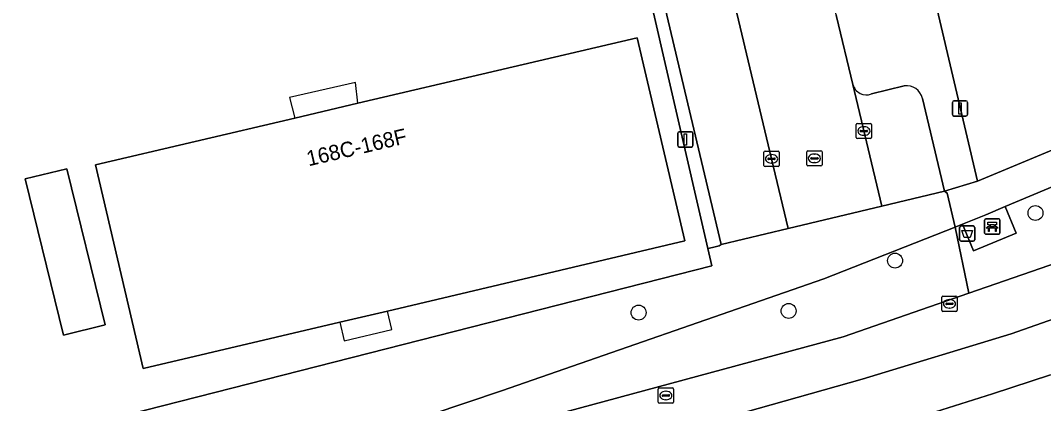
# Model space of a CAD drawing. Extents: x 158031 to 159244, y 380104 to 381214.
# Drawn here: x 158896.3 to 158963.4, y 381085.9 to 381111 of the extents above; entities that cross this region are included whole.
import ezdxf

# ---------------------------------------------------------------- set-up
doc = ezdxf.new("R2010")
doc.units = 0
for name, color, linetype in [('IMGEO_Afvalbak', 7, 'Continuous'), ('IMGEO_Bank', 7, 'Continuous'), ('IMGEO_Berm_groen', 7, 'Continuous'), ('IMGEO_Boom', 7, 'Continuous'), ('IMGEO_Erf', 7, 'Continuous'), ('IMGEO_Hek', 7, 'Continuous'), ('IMGEO_Kolk', 7, 'Continuous'), ('IMGEO_Lichtmast', 7, 'Continuous'), ('IMGEO_Pand', 7, 'Continuous'), ('IMGEO_Pand_nummerreeks', 7, 'Continuous'), ('IMGEO_Pand_overbouw', 7, 'Continuous'), ('IMGEO_Parkeervlak_open', 7, 'Continuous'), ('IMGEO_Rijbaan_lokaal_open', 7, 'Continuous'), ('IMGEO_Rijbaan_regionaal_gesloten', 7, 'Continuous'), ('IMGEO_Rioolput', 7, 'Continuous'), ('IMGEO_Voetpad_open', 7, 'Continuous')]:
    doc.layers.add(name, color=color, linetype=linetype)

msp = doc.modelspace()

# ---------------------------------------------------------------- linework, layer by layer
at = {"layer": 'IMGEO_Afvalbak'}
for p, q in [((158957.876, 381096.647), (158957.876, 381097.447)), ((158957.876, 381097.447), (158957.876, 381096.647)), ((158957.976, 381097.547), (158958.766, 381097.547)), ((158958.766, 381097.547), (158957.976, 381097.547)), ((158958.866, 381097.447), (158958.866, 381096.647)), ((158958.866, 381096.647), (158958.866, 381097.447)), ((158958.766, 381096.547), (158957.976, 381096.547)), ((158957.976, 381096.547), (158958.766, 381096.547))]:
    msp.add_line(p, q, dxfattribs=at)
msp.add_lwpolyline([(158958.019, 381097.261), (158958.723, 381097.261), (158958.574, 381096.791), (158958.168, 381096.791), (158958.019, 381097.261)], dxfattribs=at)
for centre, start, end in [((158957.976, 381097.447), 90, 180), ((158957.976, 381097.447), 90, 180), ((158958.766, 381097.447), 0, 90), ((158958.766, 381097.447), 360, 90), ((158957.976, 381096.647), 180, 270), ((158957.976, 381096.647), 180, 270), ((158958.766, 381096.647), 270, 0), ((158958.766, 381096.647), 270, 0)]:
    msp.add_arc(centre, 0.1, start, end, dxfattribs=at)
at = {"layer": 'IMGEO_Bank'}
for p, q in [((158959.593, 381098.01), (158960.434, 381098.01)), ((158960.434, 381098.01), (158959.593, 381098.01)), ((158959.518, 381097.085), (158959.518, 381097.926)), ((158959.518, 381097.926), (158959.518, 381097.085)), ((158960.215, 381097.408), (158959.822, 381097.408)), ((158959.827, 381097.516), (158959.827, 381097.622)), ((158959.871, 381097.622), (158959.871, 381097.516)), ((158960.159, 381097.628), (158959.877, 381097.628)), ((158959.877, 381097.51), (158960.159, 381097.51)), ((158960.165, 381097.516), (158960.165, 381097.622)), ((158960.209, 381097.622), (158960.209, 381097.516)), ((158960.518, 381097.935), (158960.518, 381097.094)), ((158960.518, 381097.094), (158960.518, 381097.935)), ((158960.443, 381097.01), (158959.602, 381097.01)), ((158959.602, 381097.01), (158960.443, 381097.01))]:
    msp.add_line(p, q, dxfattribs=at)
for points in [[(158959.765, 381097.408), (158959.623, 381097.408), (158959.735, 381097.51), (158959.821, 381097.51)], [(158959.821, 381097.628), (158959.735, 381097.628), (158959.735, 381097.789), (158960.298, 381097.789), (158960.298, 381097.628), (158960.215, 381097.628)], [(158959.815, 381097.401), (158959.815, 381097.194), (158959.772, 381097.194), (158959.772, 381097.401)], [(158960.215, 381097.51), (158960.298, 381097.51), (158960.41, 381097.408), (158960.271, 381097.408)], [(158960.265, 381097.401), (158960.265, 381097.194), (158960.221, 381097.194), (158960.221, 381097.401)]]:
    msp.add_lwpolyline(points, dxfattribs=at)
for centre, radius, start, end in [((158959.596, 381097.932), 0.0779, 92.4484, 184.28452), ((158959.596, 381097.932), 0.0779, 92.4484, 184.28452), ((158960.44, 381097.932), 0.0779, 2.4484, 94.28452), ((158960.44, 381097.932), 0.0779, 2.4484, 94.28452), ((158959.765, 381097.401), 0.00671, 2.89567, 87.10433), ((158959.822, 381097.401), 0.00671, 92.89567, 177.10433), ((158959.82, 381097.621), 0.00671, 2.89567, 87.10433), ((158959.82, 381097.517), 0.00671, 272.89567, 357.10433), ((158959.877, 381097.621), 0.00671, 92.89567, 177.10433), ((158959.877, 381097.517), 0.00671, 182.89567, 267.10433), ((158960.159, 381097.621), 0.00671, 2.89567, 87.10433), ((158960.159, 381097.517), 0.00671, 272.89567, 357.10433), ((158960.216, 381097.621), 0.00671, 92.89567, 177.10433), ((158960.216, 381097.517), 0.00671, 182.89567, 267.10433), ((158960.214, 381097.401), 0.00671, 2.89567, 87.10433), ((158960.271, 381097.401), 0.00671, 92.89567, 177.10433), ((158959.596, 381097.088), 0.0779, 182.4484, 274.28452), ((158959.596, 381097.088), 0.0779, 182.4484, 274.28452), ((158960.44, 381097.088), 0.0779, 272.4484, 4.28452), ((158960.44, 381097.088), 0.0779, 272.4484, 4.28452)]:
    msp.add_arc(centre, radius, start, end, dxfattribs=at)
at = {"layer": 'IMGEO_Berm_groen'}
for points in [[(159000, 381109.65), (159002.023, 381110.619), (159000.782, 381115.352), (159000, 381115.026), (158964.367, 381100.289), (158960.86, 381098.818), (158961.58, 381097.086), (158958.781, 381095.924), (158958.058, 381097.665), (158957.594, 381097.477), (158958.481, 381093.141), (158975.406, 381098.992), (158978.517, 381100.246)], [(158909.474, 381080.594), (158927.846, 381086.768), (158948.986, 381094.091), (158957.594, 381097.477), (158957.052, 381099.694), (158956.879, 381099.834), (158952.772, 381098.846), (158946.633, 381097.392), (158942.243, 381096.33), (158942.115, 381096.247), (158941.683, 381096.141), (158941.382, 381096.067), (158941.642, 381094.942), (158903.409, 381085.209), (158903.443, 381085.064), (158877.026, 381078.819), (158876.615, 381080.547), (158834.054, 381070.466), (158816.164, 381066.228), (158816.529, 381064.475), (158793.71, 381058.987), (158795.059, 381053.379), (158893.082, 381076.593)], [(158925.131, 381083.501), (158950.24, 381090.292), (158958.481, 381093.141), (158957.594, 381097.477), (158948.986, 381094.091), (158927.846, 381086.768), (158909.474, 381080.594), (158893.082, 381076.593), (158795.059, 381053.379), (158793.71, 381058.987), (158787.876, 381057.584), (158788.87, 381056.87), (158789.745, 381056.014), (158790.488, 381055.025), (158791.072, 381053.934), (158792.4, 381048.621), (158811.618, 381053.144), (158817.884, 381054.779), (158871.029, 381067.292), (158886.311, 381074.117), (158902.037, 381077.905)]]:
    msp.add_lwpolyline(points, close=True, dxfattribs=at)
at = {"layer": 'IMGEO_Boom'}
for centre in [(158962.849, 381098.395), (158953.647, 381095.278), (158936.837, 381091.877), (158946.671, 381091.986)]:
    msp.add_circle(centre, 0.489, dxfattribs=at)
at = {"layer": 'IMGEO_Erf'}
for points in [[(159000, 381117.574), (159000.18, 381117.649), (159000, 381118.337), (158992.158, 381149.05), (158990.836, 381154.837), (158986.225, 381178.057), (158983.127, 381197.362), (158937.722, 381191.22), (158946.596, 381153.466), (158946.641, 381153.273), (158947.993, 381147.521), (158948.039, 381147.323), (158950.659, 381136.176), (158950.708, 381135.969), (158959.047, 381100.489), (158963.765, 381102.447)], [(158914.309, 381104.605), (158918.428, 381105.582), (158936.738, 381109.862), (158939.861, 381096.569), (158920.392, 381091.982), (158917.258, 381091.246), (158904.367, 381088.222), (158901.248, 381101.544)], [(158899.364, 381101.296), (158901.885, 381091.082), (158899.149, 381090.407), (158896.628, 381100.621)]]:
    msp.add_lwpolyline(points, close=True, dxfattribs=at)
msp.add_lwpolyline([(158781.126, 381063.369), (158787.876, 381057.584), (158793.71, 381058.987), (158816.529, 381064.475), (158816.164, 381066.228), (158834.054, 381070.466), (158876.615, 381080.547), (158877.026, 381078.819), (158903.443, 381085.064), (158903.409, 381085.209), (158941.642, 381094.942), (158941.382, 381096.067), (158935.076, 381123.331)], dxfattribs=at)
at = {"layer": 'IMGEO_Hek'}
for points in [[(158935.076, 381123.331), (158941.382, 381096.067)], [(158941.382, 381096.067), (158941.642, 381094.942), (158903.409, 381085.209)]]:
    msp.add_lwpolyline(points, dxfattribs=at)
at = {"layer": 'IMGEO_Kolk'}
for p, q in [((158951.105, 381103.335), (158951.105, 381104.187)), ((158951.18, 381104.261), (158952.032, 381104.261)), ((158951.593, 381104.041), (158951.618, 381104.041)), ((158952.106, 381104.187), (158952.106, 381103.335)), ((158951.364, 381103.755), (158951.364, 381103.767)), ((158951.802, 381103.718), (158951.404, 381103.718)), ((158951.407, 381103.804), (158951.805, 381103.804)), ((158951.616, 381103.481), (158951.591, 381103.481)), ((158951.848, 381103.767), (158951.848, 381103.755)), ((158952.032, 381103.261), (158951.18, 381103.261)), ((158945.051, 381101.514), (158945.051, 381102.366)), ((158945.126, 381102.44), (158945.978, 381102.44)), ((158945.539, 381102.22), (158945.564, 381102.22)), ((158946.052, 381102.366), (158946.052, 381101.514)), ((158945.978, 381101.44), (158945.126, 381101.44)), ((158945.31, 381101.934), (158945.31, 381101.946)), ((158945.748, 381101.897), (158945.35, 381101.897)), ((158945.353, 381101.983), (158945.751, 381101.983)), ((158945.562, 381101.66), (158945.537, 381101.66)), ((158945.794, 381101.946), (158945.794, 381101.934)), ((158956.712, 381092.027), (158956.712, 381092.879)), ((158956.787, 381092.953), (158957.639, 381092.953)), ((158957.2, 381092.733), (158957.225, 381092.733)), ((158957.713, 381092.879), (158957.713, 381092.027)), ((158956.971, 381092.447), (158956.971, 381092.459)), ((158957.409, 381092.41), (158957.011, 381092.41)), ((158957.014, 381092.496), (158957.412, 381092.496)), ((158957.223, 381092.173), (158957.198, 381092.173)), ((158957.455, 381092.459), (158957.455, 381092.447)), ((158957.639, 381091.953), (158956.787, 381091.953)), ((158938.125, 381086.026), (158938.125, 381086.878)), ((158938.2, 381086.952), (158939.052, 381086.952)), ((158938.613, 381086.732), (158938.638, 381086.732)), ((158939.126, 381086.878), (158939.126, 381086.026)), ((158939.052, 381085.952), (158938.2, 381085.952)), ((158938.384, 381086.446), (158938.384, 381086.458)), ((158938.822, 381086.409), (158938.424, 381086.409)), ((158938.427, 381086.495), (158938.825, 381086.495)), ((158938.636, 381086.172), (158938.611, 381086.172)), ((158938.868, 381086.458), (158938.868, 381086.446))]:
    msp.add_line(p, q, dxfattribs=at)
for points in [[(158951.105, 381103.335), (158951.105, 381104.187)], [(158951.18, 381104.261), (158952.032, 381104.261)], [(158952.106, 381104.187), (158952.106, 381103.335)], [(158952.032, 381103.261), (158951.18, 381103.261)], [(158945.051, 381101.514), (158945.051, 381102.366)], [(158945.126, 381102.44), (158945.978, 381102.44)], [(158946.052, 381102.366), (158946.052, 381101.514)], [(158945.978, 381101.44), (158945.126, 381101.44)], [(158956.712, 381092.027), (158956.712, 381092.879)], [(158956.787, 381092.953), (158957.639, 381092.953)], [(158957.713, 381092.879), (158957.713, 381092.027)], [(158957.639, 381091.953), (158956.787, 381091.953)], [(158938.125, 381086.026), (158938.125, 381086.878)], [(158938.2, 381086.952), (158939.052, 381086.952)], [(158939.126, 381086.878), (158939.126, 381086.026)], [(158939.052, 381085.952), (158938.2, 381085.952)]]:
    msp.add_lwpolyline(points, dxfattribs=at)
for centre, radius, start, end in [((158951.182, 381104.185), 0.0765, 91.55205, 178.44795), ((158951.182, 381104.185), 0.0765, 91.55205, 178.44795), ((158952.03, 381104.185), 0.0765, 1.55205, 88.44795), ((158952.03, 381104.185), 0.0765, 1.55205, 88.44795), ((158951.404, 381103.764), 0.0403, 85.87752, 175.75265), ((158951.401, 381103.754), 0.0366, 178.93798, 274.71019), ((158951.805, 381103.761), 0.043, 264.86636, 352.45326), ((158951.809, 381103.766), 0.0386, 1.73085, 96.63898), ((158951.182, 381103.337), 0.0765, 181.55205, 268.44795), ((158951.182, 381103.337), 0.0765, 181.55205, 268.44795), ((158952.03, 381103.337), 0.0765, 271.55205, 358.44795), ((158952.03, 381103.337), 0.0765, 271.55205, 358.44795), ((158945.128, 381102.364), 0.0765, 91.55205, 178.44795), ((158945.128, 381102.364), 0.0765, 91.55205, 178.44795), ((158945.976, 381102.364), 0.0765, 1.55205, 88.44795), ((158945.976, 381102.364), 0.0765, 1.55205, 88.44795), ((158945.128, 381101.516), 0.0765, 181.55205, 268.44795), ((158945.128, 381101.516), 0.0765, 181.55205, 268.44795), ((158945.35, 381101.943), 0.0403, 85.87752, 175.75265), ((158945.347, 381101.933), 0.0366, 178.93798, 274.71019), ((158945.751, 381101.94), 0.043, 264.86636, 352.45326), ((158945.755, 381101.945), 0.0386, 1.73085, 96.63898), ((158945.976, 381101.516), 0.0765, 271.55205, 358.44795), ((158945.976, 381101.516), 0.0765, 271.55205, 358.44795), ((158956.789, 381092.877), 0.0765, 91.55205, 178.44795), ((158956.789, 381092.877), 0.0765, 91.55205, 178.44795), ((158957.637, 381092.877), 0.0765, 1.55205, 88.44795), ((158957.637, 381092.877), 0.0765, 1.55205, 88.44795), ((158956.789, 381092.029), 0.0765, 181.55205, 268.44795), ((158956.789, 381092.029), 0.0765, 181.55205, 268.44795), ((158957.011, 381092.456), 0.0403, 85.87752, 175.75265), ((158957.008, 381092.446), 0.0366, 178.93798, 274.71019), ((158957.412, 381092.453), 0.043, 264.86636, 352.45326), ((158957.416, 381092.458), 0.0386, 1.73085, 96.63898), ((158957.637, 381092.029), 0.0765, 271.55205, 358.44795), ((158957.637, 381092.029), 0.0765, 271.55205, 358.44795), ((158938.202, 381086.876), 0.0765, 91.55205, 178.44795), ((158938.202, 381086.876), 0.0765, 91.55205, 178.44795), ((158939.05, 381086.876), 0.0765, 1.55205, 88.44795), ((158939.05, 381086.876), 0.0765, 1.55205, 88.44795), ((158938.202, 381086.028), 0.0765, 181.55205, 268.44795), ((158938.202, 381086.028), 0.0765, 181.55205, 268.44795), ((158938.424, 381086.455), 0.0403, 85.87752, 175.75265), ((158938.421, 381086.445), 0.0366, 178.93798, 274.71019), ((158938.825, 381086.452), 0.043, 264.86636, 352.45326), ((158938.829, 381086.457), 0.0386, 1.73085, 96.63898), ((158939.05, 381086.028), 0.0765, 271.55205, 358.44795), ((158939.05, 381086.028), 0.0765, 271.55205, 358.44795)]:
    msp.add_arc(centre, radius, start, end, dxfattribs=at)
for centre, major_axis, ratio, start_param, end_param in [((158951.592, 381103.761), (-0.387, 0.002), 0.722429, 4.712389, 7.853982), ((158951.617, 381103.761), (-0.39, 0.002), 0.717154, 1.570796, 4.712389), ((158945.538, 381101.94), (-0.387, 0.002), 0.722429, 4.712389, 7.853982), ((158945.563, 381101.94), (-0.39, 0.002), 0.717154, 1.570796, 4.712389), ((158957.199, 381092.453), (-0.387, 0.002), 0.722429, 4.712389, 7.853982), ((158957.224, 381092.453), (-0.39, 0.002), 0.717154, 1.570796, 4.712389), ((158938.612, 381086.452), (-0.387, 0.002), 0.722429, 4.712389, 7.853982), ((158938.637, 381086.452), (-0.39, 0.002), 0.717154, 1.570796, 4.712389)]:
    msp.add_ellipse(centre, major_axis=major_axis, ratio=ratio, start_param=start_param, end_param=end_param, dxfattribs=at)
at = {"layer": 'IMGEO_Lichtmast'}
for p, q in [((158957.4, 381104.837), (158957.4, 381105.637)), ((158957.4, 381105.637), (158957.4, 381104.837)), ((158957.5, 381105.737), (158958.29, 381105.737)), ((158958.29, 381105.737), (158957.5, 381105.737)), ((158958.39, 381105.637), (158958.39, 381104.837)), ((158958.39, 381104.837), (158958.39, 381105.637)), ((158958.29, 381104.737), (158957.5, 381104.737)), ((158957.5, 381104.737), (158958.29, 381104.737)), ((158939.408, 381102.81), (158939.408, 381103.61)), ((158939.408, 381103.61), (158939.408, 381102.81)), ((158939.508, 381103.71), (158940.298, 381103.71)), ((158940.298, 381103.71), (158939.508, 381103.71)), ((158940.398, 381103.61), (158940.398, 381102.81)), ((158940.398, 381102.81), (158940.398, 381103.61)), ((158940.298, 381102.71), (158939.508, 381102.71)), ((158939.508, 381102.71), (158940.298, 381102.71))]:
    msp.add_line(p, q, dxfattribs=at)
for points in [[(158957.82, 381105.612), (158957.97, 381105.612), (158957.97, 381104.862), (158957.82, 381104.862), (158957.82, 381105.612)], [(158939.828, 381103.585), (158939.978, 381103.585), (158939.978, 381102.835), (158939.828, 381102.835), (158939.828, 381103.585)]]:
    msp.add_lwpolyline(points, dxfattribs=at)
for centre, start, end in [((158957.5, 381105.637), 90, 180), ((158957.5, 381105.637), 90, 180), ((158958.29, 381105.637), 0, 90), ((158958.29, 381105.637), 360, 90), ((158957.5, 381104.837), 180, 270), ((158957.5, 381104.837), 180, 270), ((158958.29, 381104.837), 270, 0), ((158958.29, 381104.837), 270, 0), ((158939.508, 381103.61), 90, 180), ((158939.508, 381103.61), 90, 180), ((158940.298, 381103.61), 0, 90), ((158940.298, 381103.61), 360, 90), ((158939.508, 381102.81), 180, 270), ((158939.508, 381102.81), 180, 270), ((158940.298, 381102.81), 270, 0), ((158940.298, 381102.81), 270, 0)]:
    msp.add_arc(centre, 0.1, start, end, dxfattribs=at)
at = {"layer": 'IMGEO_Pand'}
for points in [[(158917.258, 381091.246), (158920.392, 381091.982), (158939.861, 381096.569), (158936.738, 381109.862), (158918.428, 381105.582), (158914.309, 381104.605), (158901.248, 381101.544), (158904.367, 381088.222)], [(158899.364, 381101.296), (158896.628, 381100.621), (158899.149, 381090.407), (158901.885, 381091.082)]]:
    msp.add_lwpolyline(points, close=True, dxfattribs=at)
at = {"layer": 'IMGEO_Pand_overbouw'}
for points in [[(158918.428, 381105.582), (158918.278, 381106.935), (158913.969, 381105.956), (158914.309, 381104.605)], [(158917.258, 381091.246), (158917.542, 381090.04), (158920.676, 381090.775), (158920.392, 381091.982)]]:
    msp.add_lwpolyline(points, close=True, dxfattribs=at)
at = {"layer": 'IMGEO_Parkeervlak_open'}
msp.add_lwpolyline([(158941.969, 381116.987), (158938.945, 381129.663), (158938.232, 381132.612), (158933.904, 381131.506), (158935.8, 381123.507), (158942.243, 381096.33), (158946.633, 381097.392), (158945.553, 381101.94)], close=True, dxfattribs=at)
for points in [[(158950.887, 381106.797), (158952.772, 381098.846), (158956.879, 381099.834), (158955.436, 381105.896)], [(158954.249, 381106.712), (158952.099, 381106.185)]]:
    msp.add_lwpolyline(points, dxfattribs=at)
for centre, radius, start, end in [((158951.773, 381107.045), 0.92, 195.64112, 290.77585), ((158954.415, 381105.683), 1.043, 11.79961, 99.18744)]:
    msp.add_arc(centre, radius, start, end, dxfattribs=at)
at = {"layer": 'IMGEO_Rijbaan_lokaal_open'}
msp.add_lwpolyline([(158949.816, 381111.254), (158949.789, 381111.368), (158948.135, 381118.423), (158944.787, 381132.46), (158944.384, 381134.228), (158944.07, 381134.233), (158938.207, 381132.717), (158938.232, 381132.612), (158938.945, 381129.663), (158941.969, 381116.987), (158945.553, 381101.94), (158946.633, 381097.392), (158952.772, 381098.846), (158950.887, 381106.797)], close=True, dxfattribs=at)
at = {"layer": 'IMGEO_Rijbaan_regionaal_gesloten'}
msp.add_lwpolyline([(159003.067, 381106.884), (159002.023, 381110.619), (159000, 381109.65), (158978.517, 381100.246), (158975.406, 381098.992), (158958.481, 381093.141), (158950.24, 381090.292), (158925.131, 381083.501), (158902.037, 381077.905), (158886.311, 381074.117), (158871.029, 381067.292), (158910.591, 381076.749), (158916.722, 381078.286), (158922.416, 381079.713), (158928.276, 381081.23), (158936.133, 381083.265), (158943.823, 381085.358), (158951.497, 381087.513), (158961.251, 381090.486), (158968.89, 381093.174), (158976.478, 381096.002), (158980.294, 381097.519), (158983.981, 381098.984), (158989.608, 381101.396)], close=True, dxfattribs=at)
for points in [[(158968.89, 381093.174), (158961.251, 381090.486), (158951.497, 381087.513), (158943.823, 381085.358)], [(158954.231, 381084.731), (158960.033, 381086.557), (158963.837, 381087.799)], [(158963.837, 381087.799), (158960.033, 381086.557), (158954.231, 381084.731)]]:
    msp.add_lwpolyline(points, dxfattribs=at)
at = {"layer": 'IMGEO_Rioolput'}
for p, q in [((158947.858, 381101.546), (158947.858, 381102.398)), ((158947.933, 381102.472), (158948.785, 381102.472)), ((158948.16, 381102.015), (158948.558, 381102.015)), ((158948.346, 381102.252), (158948.371, 381102.252)), ((158948.859, 381102.398), (158948.859, 381101.546)), ((158948.785, 381101.472), (158947.933, 381101.472)), ((158948.117, 381101.966), (158948.117, 381101.978)), ((158948.555, 381101.929), (158948.157, 381101.929)), ((158948.369, 381101.692), (158948.344, 381101.692)), ((158948.601, 381101.978), (158948.601, 381101.966))]:
    msp.add_line(p, q, dxfattribs=at)
for points in [[(158947.858, 381101.546), (158947.858, 381102.398)], [(158947.933, 381102.472), (158948.785, 381102.472)], [(158948.859, 381102.398), (158948.859, 381101.546)], [(158948.785, 381101.472), (158947.933, 381101.472)]]:
    msp.add_lwpolyline(points, dxfattribs=at)
for centre, radius, start, end in [((158947.935, 381102.396), 0.0765, 91.55205, 178.44795), ((158947.935, 381102.396), 0.0765, 91.55205, 178.44795), ((158948.157, 381101.975), 0.0403, 85.87752, 175.75265), ((158948.562, 381101.977), 0.0386, 1.73085, 96.63898), ((158948.783, 381102.396), 0.0765, 1.55205, 88.44795), ((158948.783, 381102.396), 0.0765, 1.55205, 88.44795), ((158947.935, 381101.548), 0.0765, 181.55205, 268.44795), ((158947.935, 381101.548), 0.0765, 181.55205, 268.44795), ((158948.154, 381101.965), 0.0366, 178.93798, 274.71019), ((158948.558, 381101.972), 0.043, 264.86636, 352.45326), ((158948.783, 381101.548), 0.0765, 271.55205, 358.44795), ((158948.783, 381101.548), 0.0765, 271.55205, 358.44795)]:
    msp.add_arc(centre, radius, start, end, dxfattribs=at)
for centre, major_axis, ratio, start_param, end_param in [((158948.345, 381101.972), (-0.387, 0.002), 0.722429, 4.712389, 7.853982), ((158948.37, 381101.972), (-0.39, 0.002), 0.717154, 1.570796, 4.712389)]:
    msp.add_ellipse(centre, major_axis=major_axis, ratio=ratio, start_param=start_param, end_param=end_param, dxfattribs=at)
at = {"layer": 'IMGEO_Voetpad_open'}
for points in [[(158955.436, 381105.896), (158956.879, 381099.834), (158959.047, 381100.489), (158950.708, 381135.969), (158950.659, 381136.176), (158948.039, 381147.323)], [(158949.789, 381111.368), (158949.816, 381111.254), (158950.887, 381106.797)], [(158952.099, 381106.185), (158954.249, 381106.712)]]:
    msp.add_lwpolyline(points, dxfattribs=at)
for points in [[(158935.8, 381123.507), (158935.076, 381123.331), (158941.382, 381096.067), (158941.683, 381096.141), (158942.115, 381096.247), (158942.243, 381096.33)], [(159000, 381115.026), (159000.782, 381115.352), (159000.18, 381117.649), (159000, 381117.574), (158963.765, 381102.447), (158959.047, 381100.489), (158956.879, 381099.834), (158957.052, 381099.694), (158957.594, 381097.477), (158958.058, 381097.665), (158959.586, 381098.284), (158960.86, 381098.818), (158964.367, 381100.289)], [(158960.86, 381098.818), (158959.586, 381098.284), (158958.058, 381097.665), (158958.781, 381095.924), (158961.58, 381097.086)]]:
    msp.add_lwpolyline(points, close=True, dxfattribs=at)
for centre, radius, start, end in [((158951.773, 381107.045), 0.92, 195.64112, 290.77585), ((158954.415, 381105.683), 1.043, 11.79961, 99.18744)]:
    msp.add_arc(centre, radius, start, end, dxfattribs=at)

# ---------------------------------------------------------------- texts
at = {"layer": 'IMGEO_Pand_nummerreeks'}
msp.add_text('168C-168F', height=1, rotation=13.19066, dxfattribs=at).set_placement((158915.211, 381101.448))

doc.saveas('drawing.dxf')
